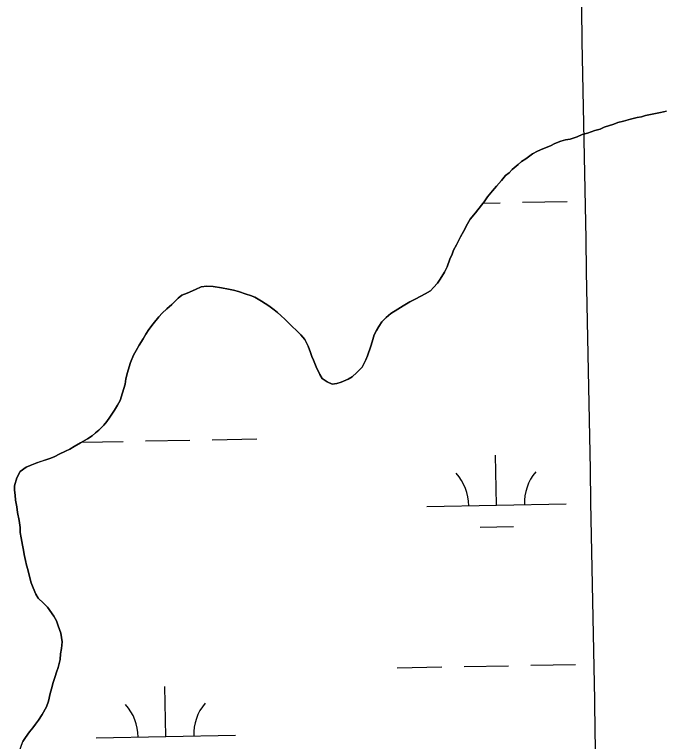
# Model space of a CAD drawing. Extents: x 3957609 to 3995875, y 234277 to 260273.
# Drawn here: x 3966751 to 3967218, y 241142 to 241664 of the extents above; entities that cross this region are included whole.
import ezdxf

# ---------------------------------------------------------------- set-up
doc = ezdxf.new("R2010")
doc.units = 0
for name, color, linetype in [('V-GRID-MAJR', 7, 'Continuous'), ('V-TOPO-SHOR', 7, 'Continuous'), ('V-WETL-SWMP', 7, 'Continuous')]:
    doc.layers.add(name, color=color, linetype=linetype)

msp = doc.modelspace()

# ---------------------------------------------------------------- linework, layer by layer
at = {"layer": 'V-GRID-MAJR'}
msp.add_spline([(3967193.104, 239799.451), (3967136.284, 242827.44), (3967022.571, 248887.277), (3966908.859, 254947.105), (3966851.966, 257978.948)], degree=3, dxfattribs=at)
at = {"layer": 'V-TOPO-SHOR'}
for points in [[(3967219.005, 241594.584), (3967214.577, 241593.603), (3967208.566, 241592.296), (3967203.821, 241591.315), (3967200.977, 241590.346), (3967197.81, 241590.009), (3967193.067, 241588.71), (3967188.009, 241587.41), (3967183.896, 241586.433), (3967181.054, 241585.147), (3967174.101, 241582.884), (3967171.258, 241581.597), (3967167.463, 241580.621), (3967162.089, 241578.685), (3967158.294, 241577.71), (3967154.821, 241576.103), (3967149.764, 241574.487), (3967146.283, 241573.829), (3967143.123, 241572.859), (3967138.699, 241571.245), (3967135.541, 241569.639), (3967130.169, 241567.386), (3967126.38, 241565.779), (3967122.591, 241563.854), (3967117.863, 241560.337), (3967114.707, 241558.416), (3967112.505, 241556.184), (3967108.094, 241552.669), (3967105.892, 241550.122), (3967103.371, 241548.205), (3967100.543, 241544.701), (3967096.768, 241540.558), (3967093.94, 241537.371), (3967090.485, 241532.914), (3967087.972, 241529.412), (3967086.09, 241526.867), (3967081.691, 241521.452), (3967077.918, 241516.991), (3967076.04, 241513.495), (3967073.224, 241508.091), (3967071.033, 241504.275), (3967068.219, 241498.555), (3967066.028, 241494.74), (3967065.096, 241491.883), (3967063.22, 241488.067), (3967061.354, 241482.671), (3967059.478, 241478.857), (3967056.345, 241473.768), (3967054.463, 241470.903), (3967051.634, 241467.718), (3967049.431, 241465.486), (3967045.644, 241463.243), (3967042.488, 241461.64), (3967038.384, 241459.393), (3967034.595, 241457.468), (3967029.862, 241454.587), (3967026.075, 241452.344), (3967021.029, 241449.143), (3967017.564, 241446.27), (3967014.416, 241443.081), (3967012.221, 241439.898), (3967010.656, 241437.037), (3967009.091, 241433.859), (3967007.543, 241428.78), (3967006.611, 241425.605), (3967004.125, 241418.622), (3967002.876, 241415.761), (3967000.375, 241410.675), (3966996.598, 241406.85), (3966993.135, 241403.659), (3966990.295, 241402.057), (3966985.24, 241399.807), (3966982.08, 241398.836), (3966978.916, 241398.498), (3966975.103, 241400.057), (3966971.603, 241402.567), (3966969.999, 241405.408), (3966967.431, 241410.776), (3966965.498, 241415.515), (3966964.211, 241418.357), (3966963.243, 241421.202), (3966961.631, 241425.626), (3966959.065, 241430.361), (3966956.189, 241433.826), (3966953.32, 241436.658), (3966949.814, 241440.12), (3966947.262, 241442.637), (3966945.03, 241444.84), (3966941.843, 241447.67), (3966939.613, 241449.872)], [(3966939.613, 241449.872), (3966937.065, 241451.756), (3966933.246, 241454.582), (3966928.154, 241458.033), (3966923.384, 241460.853), (3966920.208, 241462.099), (3966917.034, 241463.028), (3966911.635, 241464.892), (3966907.83, 241465.82), (3966904.338, 241466.746), (3966899.263, 241467.663), (3966893.24, 241468.572), (3966888.802, 241468.861), (3966884.688, 241468.2), (3966880.583, 241466.272), (3966874.581, 241463.698), (3966870.788, 241462.406), (3966868.269, 241460.171), (3966863.546, 241455.707), (3966860.083, 241452.516), (3966856.62, 241449.325), (3966854.418, 241446.776), (3966850.334, 241441.68), (3966847.195, 241437.541), (3966844.997, 241434.361), (3966843.119, 241430.863), (3966840.297, 241426.408), (3966838.106, 241422.595), (3966836.23, 241419.097), (3966834.045, 241414.014), (3966833.115, 241410.839), (3966831.876, 241406.715), (3966830.639, 241402.27), (3966830.028, 241398.465), (3966829.101, 241395.291), (3966828.171, 241392.116), (3966826.623, 241386.722), (3966824.745, 241383.224), (3966822.549, 241379.726), (3966819.098, 241374.635), (3966816.903, 241371.452), (3966814.701, 241368.904), (3966811.24, 241365.396), (3966808.719, 241363.479), (3966806.515, 241361.247), (3966803.046, 241359.006), (3966797.998, 241356.123), (3966793.578, 241353.559), (3966790.424, 241351.638), (3966787.264, 241350.35), (3966782.845, 241348.103), (3966779.689, 241346.497), (3966776.846, 241345.211), (3966773.051, 241343.921), (3966769.891, 241342.948), (3966766.731, 241341.977), (3966761.992, 241340.046), (3966759.147, 241338.76), (3966754.734, 241335.563), (3966752.229, 241331.113), (3966750.683, 241325.399), (3966750.703, 241322.233), (3966751.043, 241318.749), (3966751.385, 241314.95), (3966752.366, 241310.205), (3966752.71, 241306.088), (3966754.017, 241300.397), (3966754.683, 241295.332), (3966754.705, 241291.848), (3966755.365, 241288.051), (3966756.35, 241282.671), (3966757.007, 241279.192), (3966757.66, 241276.028), (3966758.641, 241271.6), (3966759.295, 241268.436), (3966760.267, 241265.276), (3966761.244, 241261.163), (3966762.547, 241255.787), (3966764.157, 241251.996), (3966766.086, 241247.575), (3966767.687, 241244.732), (3966771.513, 241240.958), (3966774.384, 241238.125), (3966778.859, 241231.819), (3966780.784, 241228.346), (3966782.075, 241224.871), (3966784.01, 241219.499), (3966785.001, 241213.17), (3966784.399, 241208.415), (3966783.793, 241204.61), (3966783.502, 241200.489), (3966781.956, 241194.777), (3966780.711, 241191.601), (3966779.781, 241188.426), (3966778.544, 241183.984), (3966777.305, 241179.54), (3966776.377, 241176.05), (3966775.146, 241170.658), (3966773.59, 241166.527), (3966770.456, 241161.123), (3966767.949, 241156.988)], [(3966767.949, 241156.988), (3966765.752, 241154.122), (3966763.868, 241151.575), (3966761.353, 241148.708), (3966758.529, 241144.571), (3966756.647, 241141.707)]]:
    msp.add_lwpolyline(points, dxfattribs=at)
at = {"layer": 'V-WETL-SWMP'}
for p, q in [((3967087.317, 241528.525), (3967099.52, 241528.747)), ((3967115.517, 241529.038), (3967147.512, 241529.62)), ((3966844.681, 241357.585), (3966876.676, 241358.167)), ((3966892.673, 241358.457), (3966924.668, 241359.039)), ((3966799.107, 241356.756), (3966828.684, 241357.294)), ((3967096.878, 241311.42), (3967096.224, 241347.414)), ((3967046.887, 241310.511), (3967146.87, 241312.329)), ((3967085.161, 241295.774), (3967109.157, 241296.21)), ((3967073.573, 241195.545), (3967105.568, 241196.127)), ((3967121.565, 241196.418), (3967153.56, 241197)), ((3967025.581, 241194.673), (3967057.576, 241195.254)), ((3966859.389, 241145.213), (3966858.734, 241181.207)), ((3966809.397, 241144.304), (3966909.381, 241146.122))]:
    msp.add_line(p, q, dxfattribs=at)
for points in [[(3966939.612, 241449.873), (3966941.844, 241447.67), (3966945.03, 241444.84), (3966947.262, 241442.637), (3966949.813, 241440.12), (3966953.321, 241436.658), (3966956.19, 241433.826), (3966959.064, 241430.361), (3966961.63, 241425.626), (3966963.243, 241421.202), (3966964.212, 241418.357), (3966965.498, 241415.515), (3966967.43, 241410.776), (3966969.999, 241405.407), (3966971.602, 241402.567), (3966975.103, 241400.056), (3966978.915, 241398.497), (3966982.08, 241398.835), (3966985.241, 241399.806), (3966990.295, 241402.057), (3966993.136, 241403.659), (3966996.599, 241406.85), (3967000.375, 241410.676), (3967002.876, 241415.761), (3967004.124, 241418.621), (3967006.612, 241425.606), (3967007.542, 241428.78), (3967009.092, 241433.859), (3967010.655, 241437.037), (3967012.22, 241439.898), (3967014.416, 241443.08), (3967017.563, 241446.269), (3967021.029, 241449.143), (3967026.076, 241452.344), (3967029.862, 241454.586), (3967034.595, 241457.468), (3967038.384, 241459.394), (3967042.487, 241461.639), (3967045.644, 241463.243), (3967049.431, 241465.486), (3967051.634, 241467.718), (3967054.463, 241470.904), (3967056.345, 241473.768), (3967059.479, 241478.857), (3967061.355, 241482.67), (3967063.22, 241488.068), (3967065.096, 241491.882), (3967066.027, 241494.739), (3967068.219, 241498.555), (3967071.033, 241504.275), (3967073.225, 241508.091), (3967076.04, 241513.495), (3967077.918, 241516.992), (3967081.69, 241521.452), (3967086.089, 241526.866), (3967087.973, 241529.412), (3967090.484, 241532.914), (3967093.939, 241537.371), (3967096.769, 241540.558), (3967100.543, 241544.701), (3967103.371, 241548.204), (3967105.892, 241550.121), (3967108.093, 241552.67), (3967112.505, 241556.184), (3967114.707, 241558.416), (3967117.862, 241560.337), (3967122.591, 241563.853), (3967126.38, 241565.779), (3967130.17, 241567.387), (3967135.541, 241569.64), (3967138.698, 241571.245), (3967143.122, 241572.858), (3967146.283, 241573.829), (3967149.764, 241574.486), (3967154.821, 241576.103), (3967158.295, 241577.71), (3967162.09, 241578.685), (3967167.463, 241580.621), (3967171.258, 241581.597), (3967174.1, 241582.883), (3967181.054, 241585.146), (3967183.897, 241586.432), (3967188.009, 241587.409), (3967193.068, 241588.71), (3967197.811, 241590.008), (3967200.977, 241590.346), (3967203.822, 241591.315), (3967208.567, 241592.297), (3967214.577, 241593.603), (3967219.005, 241594.583)], [(3966767.95, 241156.988), (3966770.457, 241161.122), (3966773.589, 241166.528), (3966775.146, 241170.657), (3966776.377, 241176.05), (3966777.305, 241179.541), (3966778.543, 241183.984), (3966779.78, 241188.427), (3966780.71, 241191.601), (3966781.956, 241194.777), (3966783.502, 241200.489), (3966783.792, 241204.609), (3966784.4, 241208.414), (3966785.002, 241213.17), (3966784.01, 241219.499), (3966782.074, 241224.871), (3966780.784, 241228.347), (3966778.86, 241231.819), (3966774.384, 241238.125), (3966771.514, 241240.957), (3966767.688, 241244.733), (3966766.085, 241247.574), (3966764.156, 241251.996), (3966762.547, 241255.787), (3966761.244, 241261.163), (3966760.267, 241265.275), (3966759.295, 241268.436), (3966758.641, 241271.6), (3966757.661, 241276.028), (3966757.007, 241279.192), (3966756.35, 241282.672), (3966755.365, 241288.051), (3966754.706, 241291.848), (3966754.683, 241295.332), (3966754.016, 241300.396), (3966752.711, 241306.089), (3966752.367, 241310.205), (3966751.386, 241314.95), (3966751.044, 241318.749), (3966750.704, 241322.232), (3966750.683, 241325.399), (3966752.23, 241331.112), (3966754.734, 241335.563), (3966759.148, 241338.76), (3966761.991, 241340.046), (3966766.73, 241341.978), (3966769.891, 241342.949), (3966773.052, 241343.92), (3966776.845, 241345.212), (3966779.688, 241346.498), (3966782.845, 241348.103), (3966787.265, 241350.349), (3966790.424, 241351.637), (3966793.579, 241353.559), (3966797.997, 241356.122), (3966803.047, 241359.007), (3966806.516, 241361.247), (3966808.719, 241363.479), (3966811.241, 241365.396), (3966814.702, 241368.904), (3966816.903, 241371.452), (3966819.099, 241374.635), (3966822.55, 241379.726), (3966824.745, 241383.225), (3966826.622, 241386.722), (3966828.17, 241392.117), (3966829.1, 241395.291), (3966830.029, 241398.465), (3966830.638, 241402.27), (3966831.875, 241406.714), (3966833.115, 241410.84), (3966834.045, 241414.014), (3966836.229, 241419.097), (3966838.106, 241422.594), (3966840.298, 241426.409), (3966843.12, 241430.863), (3966844.998, 241434.36), (3966847.194, 241437.542), (3966850.335, 241441.681), (3966854.419, 241446.776), (3966856.62, 241449.325), (3966860.083, 241452.516), (3966863.547, 241455.706), (3966868.269, 241460.172), (3966870.788, 241462.406), (3966874.581, 241463.699), (3966880.583, 241466.272), (3966884.688, 241468.2), (3966888.802, 241468.861), (3966893.239, 241468.573), (3966899.264, 241467.663), (3966904.338, 241466.746), (3966907.829, 241465.819), (3966911.636, 241464.893), (3966917.034, 241463.028), (3966920.208, 241462.099), (3966923.384, 241460.853), (3966928.154, 241458.033), (3966933.245, 241454.582), (3966937.065, 241451.756), (3966939.612, 241449.873)], [(3966778.017, 241071.524), (3966777.678, 241075.006), (3966776.388, 241078.482), (3966775.406, 241083.228), (3966774.752, 241086.391), (3966773.464, 241089.55), (3966771.853, 241093.658), (3966768.652, 241098.705), (3966766.409, 241102.492), (3966763.529, 241106.908), (3966760.338, 241110.371), (3966757.144, 241114.468), (3966755.533, 241118.576), (3966754.87, 241123.006), (3966753.884, 241128.385), (3966753.851, 241133.453), (3966755.09, 241137.579), (3966756.647, 241141.708), (3966758.529, 241144.571), (3966761.353, 241148.708), (3966763.868, 241151.575), (3966765.752, 241154.122), (3966767.95, 241156.988)]]:
    msp.add_lwpolyline(points, dxfattribs=at)
for centre, start, end in [((3967041.636, 241310.891), 0.26988, 41.81354), ((3967152.104, 241312.899), 140.26988, 181.81353), ((3966804.146, 241144.683), 0.26988, 41.81354), ((3966914.614, 241146.692), 140.26988, 181.81353)]:
    msp.add_arc(centre, 35.246, start, end, dxfattribs=at)

doc.saveas('drawing.dxf')
